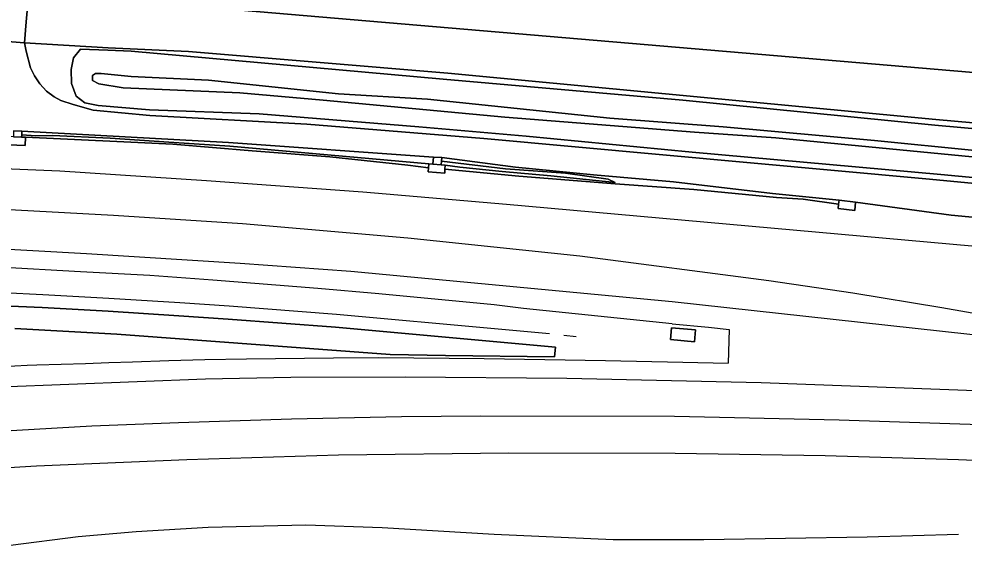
# Model space of a CAD drawing. Extents: x 161477 to 163040, y 383680 to 384871.
# Drawn here: x 162704.8 to 162818.8, y 383992.7 to 384057.7 of the extents above; entities that cross this region are included whole.
import ezdxf

# ---------------------------------------------------------------- set-up
doc = ezdxf.new("R2010")
doc.units = 0
for name, color, linetype in [('IMGEO_Erf', 7, 'Continuous'), ('IMGEO_Grasland_overig', 7, 'Continuous'), ('IMGEO_Hek', 7, 'Continuous'), ('IMGEO_Oever', 7, 'Continuous'), ('IMGEO_Perron', 7, 'Continuous'), ('IMGEO_Rijbaan_lokaal_open', 7, 'Continuous'), ('IMGEO_Spoor', 7, 'Continuous'), ('IMGEO_Spoorbaan_halfverhard', 7, 'Continuous'), ('IMGEO_Terreindeel_gesloten', 7, 'Continuous'), ('IMGEO_Terreindeel_onvherhard', 7, 'Continuous'), ('IMGEO_Terreindeel_open', 7, 'Continuous'), ('IMGEO_Voetpad_op_trap', 7, 'Continuous'), ('IMGEO_Waterloop', 7, 'Continuous')]:
    doc.layers.add(name, color=color, linetype=linetype)

msp = doc.modelspace()

# ---------------------------------------------------------------- linework, layer by layer
at = {"layer": 'IMGEO_Erf'}
for points in [[(162706, 384060.96), (162860.58, 384047.79), (162870.03, 384046.99), (162870.16, 384048.51), (162870.25, 384050.47), (162876.83, 384050.05), (162877.22, 384048.3), (162877.4, 384048.35), (162877.66, 384047.87), (162892.61, 384056.02), (162897.11, 384047.72), (162892.73, 384045.32), (162890.95, 384048.53), (162880.4, 384042.81), (162880.5, 384042.63), (162890.68, 384048.01), (162892.43, 384044.82), (162897.58, 384047.57), (162902.19, 384039.21), (162905.94, 384032.03), (162928.86, 384030.43), (162936.56, 384034.59), (162909.18, 384085.08)], [(162860.58, 384047.79), (162706, 384060.96), (162705.69, 384057.35), (162705.51, 384054.81), (162715.57, 384054.2), (162725.27, 384053.76), (162756.54, 384051.16), (162815.4, 384045.56), (162831.59, 384044.11)]]:
    msp.add_lwpolyline(points, dxfattribs=at)
at = {"layer": 'IMGEO_Grasland_overig'}
for points in [[(162831.59, 384044.11), (162815.4, 384045.56), (162756.54, 384051.16), (162725.27, 384053.76), (162715.57, 384054.2), (162705.51, 384054.81), (162705.71, 384053.8), (162706.21, 384051.77), (162706.68, 384050.83), (162707.34, 384049.85), (162708.13, 384048.99), (162709.08, 384048.29), (162709.88, 384047.85), (162711.36, 384047.36), (162713.79, 384046.68), (162720.62, 384046.05), (162739.55, 384044.98), (162760.87, 384043.26), (162814.18, 384038.39), (162887.24, 384031.45)], [(162851.33, 384035.58), (162815.99, 384038.93), (162786.01, 384041.63), (162766, 384043.54), (162753.04, 384044.67), (162733.78, 384046.24), (162720.55, 384046.74), (162714.37, 384047.25), (162712.76, 384047.55), (162711.73, 384048.39), (162711.16, 384049.92), (162711.14, 384051.59), (162711.39, 384052.99), (162712.26, 384054.05), (162715.55, 384053.91), (162718.35, 384053.78), (162755.96, 384050.43), (162784.87, 384047.91), (162815.25, 384044.89), (162830.96, 384043.45)]]:
    msp.add_lwpolyline(points, dxfattribs=at)
for points in [[(162705.18, 384044.14), (162705.16, 384043.73), (162706.87, 384043.6), (162708.88, 384043.64), (162715.84, 384043.31), (162722.88, 384042.82), (162730.24, 384042.34), (162754.24, 384040.22), (162754.74, 384040.18), (162754.8, 384041.03), (162730.09, 384042.77)], [(162754.24, 384040.22), (162730.24, 384042.34), (162722.88, 384042.82), (162715.84, 384043.31), (162708.88, 384043.64), (162706.87, 384043.6), (162705.16, 384043.73), (162705.15, 384043.43), (162705.61, 384043.41), (162723.38, 384042.57), (162732.96, 384041.8), (162742.32, 384041.07), (162751.73, 384040.06), (162754.2, 384039.72)], [(162755.74, 384040.11), (162756.24, 384040.07), (162757.97, 384039.8), (162763.08, 384039.3), (162768.97, 384038.77), (162775.54, 384038.09), (162776.72, 384037.98), (162775.89, 384038.37), (162770.74, 384039.07), (162763.49, 384039.63), (162755.77, 384040.53)], [(162803.73, 384035.83), (162795.71, 384036.64), (162783.75, 384038.03), (162774.09, 384038.89), (162764.7, 384039.8), (162755.8, 384040.96), (162755.77, 384040.53), (162763.49, 384039.63), (162770.74, 384039.07), (162775.89, 384038.37), (162776.72, 384037.98), (162775.54, 384038.09), (162768.97, 384038.77), (162763.08, 384039.3), (162757.97, 384039.8), (162756.24, 384040.07), (162756.2, 384039.57), (162765.12, 384038.72), (162776.72, 384037.81), (162786.2, 384037.1), (162796.18, 384036.16), (162799.38, 384035.97), (162803.67, 384035.33)]]:
    msp.add_lwpolyline(points, close=True, dxfattribs=at)
at = {"layer": 'IMGEO_Hek'}
for points in [[(162963.48, 384021.21), (162956.78, 384021.72), (162948.64, 384028.55), (162904.89, 384031.2), (162901.33, 384037.86), (162815.4, 384045.56), (162756.54, 384051.16), (162725.27, 384053.76), (162715.57, 384054.2), (162705.51, 384054.81), (162699.38, 384055.27), (162691.9, 384055.83), (162686.23, 384056.14), (162662, 384056.38)], [(162783.58, 384020.92), (162765.65, 384022.78), (162762.13, 384023.21), (162748.21, 384024.53), (162740.88, 384025.16), (162728.22, 384026.17), (162720.61, 384026.76), (162712.26, 384027.17), (162702.26, 384027.74), (162694.75, 384028.09), (162692.26, 384028.12), (162687.32, 384028.38), (162679.79, 384028.6), (162672.31, 384028.8), (162657.3, 384029), (162649.84, 384029), (162639.87, 384028.96), (162627.97, 384028.78), (162617.96, 384028.45), (162603.04, 384027.88), (162585.63, 384026.87), (162563.92, 384025.2), (162551.48, 384024.04), (162541.56, 384022.94)], [(162783.58, 384020.92), (162787.96, 384020.51), (162790.48, 384020.23), (162790.35, 384016.19)], [(162699.82, 384015.61), (162705.83, 384015.94), (162707, 384015.98), (162709.93, 384016.05), (162712.85, 384016.13), (162715.68, 384016.24), (162718.51, 384016.35), (162722.88, 384016.48), (162727.25, 384016.6), (162732.25, 384016.68), (162742.74, 384016.8), (162748.23, 384016.84), (162760.92, 384016.72), (162775.57, 384016.48), (162784.87, 384016.28), (162790.35, 384016.19)]]:
    msp.add_lwpolyline(points, dxfattribs=at)
at = {"layer": 'IMGEO_Oever'}
for points in [[(162830.96, 384043.45), (162815.25, 384044.89), (162784.87, 384047.91), (162755.96, 384050.43), (162718.35, 384053.78), (162715.55, 384053.91), (162712.26, 384054.05), (162711.39, 384052.99), (162711.14, 384051.59), (162711.16, 384049.92), (162711.73, 384048.39), (162712.76, 384047.55), (162714.37, 384047.25), (162720.55, 384046.74), (162733.78, 384046.24), (162753.04, 384044.67), (162766, 384043.54), (162786.01, 384041.63), (162815.99, 384038.93), (162851.33, 384035.58)], [(162863.8, 384036.79), (162796.09, 384043.34), (162786.29, 384044.04), (162763.4, 384045.85), (162741.52, 384047.91), (162731.45, 384048.76), (162717.41, 384049.39), (162714.45, 384049.88), (162713.71, 384050.26), (162713.7, 384050.85), (162714.05, 384051.09), (162714.74, 384051.1), (162718.36, 384050.73), (162727.69, 384050.29), (162743.35, 384048.65), (162754.1, 384048), (162776.09, 384045.74), (162789.73, 384044.69), (162807.99, 384043.04), (162820.11, 384041.83)]]:
    msp.add_lwpolyline(points, dxfattribs=at)
at = {"layer": 'IMGEO_Perron'}
msp.add_lwpolyline([(162704.32, 384020.34), (162716.61, 384019.68), (162749.6, 384017.21), (162756.28, 384017.12), (162769.41, 384016.93), (162769.52, 384018.09), (162762.47, 384018.74), (162742.99, 384020.51), (162730.05, 384021.49), (162724.12, 384021.9), (162715.58, 384022.43), (162707.64, 384022.88), (162702.87, 384023.1)], dxfattribs=at)
at = {"layer": 'IMGEO_Rijbaan_lokaal_open'}
msp.add_lwpolyline([(162705.69, 384057.35), (162706, 384060.96), (162692.85, 384062.08), (162692.57, 384058.76), (162699.55, 384058.17), (162699.38, 384055.27), (162705.51, 384054.81)], close=True, dxfattribs=at)
at = {"layer": 'IMGEO_Spoor'}
for points in [[(162964.7, 384017.32), (162763.63, 384035.31), (162746.31, 384036.79), (162727.45, 384038.17), (162709.74, 384039.34), (162690.4, 384040.13), (162670.1, 384040.71), (162657.12, 384040.88), (162643.1, 384040.8), (162630.86, 384040.62), (162618.77, 384040.28), (162602.55, 384039.57), (162587.86, 384038.71), (162572.09, 384037.53), (162559.19, 384036.38), (162541.21, 384034.52), (162525.34, 384032.6), (162509.14, 384030.36)], [(162832.59, 384019.95), (162816.13, 384022.84), (162805.39, 384024.62), (162795.23, 384026.11), (162772.44, 384029.06), (162751.7, 384031.25), (162731.8, 384032.96), (162716.24, 384034), (162696.97, 384035.01), (162680.8, 384035.62), (162659.69, 384035.84), (162640.49, 384035.88), (162625.6, 384035.65), (162608.47, 384035.06), (162591.44, 384034.16), (162571.7, 384032.75), (162556.7, 384031.43), (162541.63, 384029.92), (162529.41, 384028.43), (162517.19, 384026.84), (162503.19, 384024.85)], [(162832.29, 384018.21), (162783.61, 384023.59), (162744.84, 384027.21), (162731.52, 384028.2), (162712.99, 384029.37), (162699.26, 384030.13), (162686.77, 384030.67), (162670.83, 384031.08), (162652.17, 384031.35), (162638.55, 384031.23), (162624.63, 384031.01), (162611.13, 384030.54), (162595.77, 384029.79), (162581.51, 384028.91), (162567.84, 384027.85), (162553.84, 384026.57), (162538.57, 384024.98), (162522.91, 384023.02), (162508.75, 384021.06)], [(162768.79, 384019.71), (162762.61, 384020.27), (162743.12, 384022.04), (162730.16, 384023.03), (162724.23, 384023.44), (162715.67, 384023.97), (162707.71, 384024.42), (162702.93, 384024.64)], [(162770.54, 384019.55), (162772, 384019.41)], [(162504.99, 383988.01), (162523.58, 383991.7), (162546.93, 383995.97), (162566.08, 383999.17), (162585.71, 384002.17), (162606.74, 384005.02), (162625.45, 384007.27), (162644.93, 384009.32), (162663.89, 384011.01), (162677.59, 384012), (162694.33, 384013), (162727.3, 384014.29), (162737.6, 384014.47), (162751.39, 384014.52), (162770.91, 384014.35), (162794.32, 384013.84), (162870.81, 384011), (162881.54, 384010.41)], [(162821.95, 384008.7), (162803.73, 384009.32), (162783.88, 384009.76), (162760.54, 384009.77), (162750.95, 384009.71), (162737.69, 384009.43), (162724.08, 384008.97), (162713.63, 384008.56), (162686.44, 384007.01), (162675.01, 384006.22), (162659.04, 384004.93), (162641.71, 384003.29), (162622.36, 384001.21), (162603.79, 383998.93), (162581.64, 383995.88), (162565.39, 383993.39), (162548.08, 383990.53), (162529.53, 383987.16), (162515.55, 383984.45), (162501.71, 383981.65)], [(162831.75, 384003.95), (162818.13, 384004.5), (162802.03, 384004.99), (162783.97, 384005.3), (162763.88, 384005.34), (162743.34, 384005.07), (162725.05, 384004.52), (162706.95, 384003.74), (162686.34, 384002.52), (162669.59, 384001.31), (162645.94, 383999.21), (162626.87, 383997.22), (162607.54, 383994.93), (162589.02, 383992.45), (162573.26, 383990.12), (162559.89, 383987.98), (162540.47, 383984.65), (162526.61, 383982.08), (162512.77, 383979.39), (162498.88, 383976.53)], [(162818.12, 383995.53), (162807.11, 383995.21), (162787.41, 383994.88), (162776.49, 383994.86), (162762.12, 383995.51), (162748.63, 383996.33), (162739.41, 383996.65), (162727.64, 383996.36), (162718.94, 383995.85), (162711.96, 383995.23), (162703.8, 383994.19), (162689.64, 383991.82), (162686.65, 383991.33)]]:
    msp.add_lwpolyline(points, dxfattribs=at)
at = {"layer": 'IMGEO_Spoorbaan_halfverhard'}
for points in [[(162830.46, 384032.79), (162817.22, 384034.04), (162805.72, 384035.59), (162805.6, 384034.6), (162803.61, 384034.83), (162803.67, 384035.33), (162799.38, 384035.97), (162796.18, 384036.16), (162786.2, 384037.1), (162776.72, 384037.81), (162765.12, 384038.72), (162756.2, 384039.57), (162756.16, 384039.07), (162754.17, 384039.23), (162754.2, 384039.72), (162751.73, 384040.06), (162742.32, 384041.07), (162732.96, 384041.8), (162723.38, 384042.57), (162705.61, 384043.41), (162705.57, 384042.41), (162703.57, 384042.51)], [(162702.87, 384023.1), (162707.64, 384022.88), (162715.58, 384022.43), (162724.12, 384021.9), (162730.05, 384021.49), (162742.99, 384020.51), (162762.47, 384018.74), (162769.52, 384018.09), (162769.41, 384016.93), (162756.28, 384017.12), (162749.6, 384017.21), (162716.61, 384019.68), (162704.32, 384020.34)]]:
    msp.add_lwpolyline(points, dxfattribs=at)
msp.add_lwpolyline([(162783.4, 384019.01), (162783.51, 384020.44), (162786.4, 384020.2), (162786.29, 384018.75)], close=True, dxfattribs=at)
at = {"layer": 'IMGEO_Terreindeel_gesloten'}
for points in [[(162705.15, 384043.43), (162704.15, 384043.48), (162703.62, 384043.51), (162703.57, 384042.51), (162705.57, 384042.41), (162705.61, 384043.41)], [(162756.24, 384040.07), (162755.74, 384040.11), (162754.74, 384040.18), (162754.24, 384040.22), (162754.2, 384039.72), (162754.17, 384039.23), (162756.16, 384039.07), (162756.2, 384039.57)], [(162803.61, 384034.83), (162805.6, 384034.6), (162805.72, 384035.59), (162803.73, 384035.83), (162803.67, 384035.33)]]:
    msp.add_lwpolyline(points, close=True, dxfattribs=at)
at = {"layer": 'IMGEO_Terreindeel_onvherhard'}
for points in [[(162887.24, 384031.45), (162814.18, 384038.39), (162760.87, 384043.26), (162739.55, 384044.98), (162720.62, 384046.05), (162713.79, 384046.68), (162711.36, 384047.36), (162709.88, 384047.85), (162709.08, 384048.29), (162708.13, 384048.99), (162707.34, 384049.85), (162706.68, 384050.83), (162706.21, 384051.77), (162705.71, 384053.8), (162705.51, 384054.81), (162699.38, 384055.27)], [(162704.18, 384044.18), (162705.18, 384044.14), (162730.09, 384042.77), (162754.8, 384041.03), (162755.8, 384040.96), (162764.7, 384039.8), (162774.09, 384038.89), (162783.75, 384038.03), (162795.71, 384036.64), (162803.73, 384035.83), (162805.72, 384035.59), (162817.22, 384034.04), (162830.46, 384032.79)]]:
    msp.add_lwpolyline(points, dxfattribs=at)
at = {"layer": 'IMGEO_Terreindeel_open'}
msp.add_lwpolyline([(162783.4, 384019.01), (162786.29, 384018.75), (162786.4, 384020.2), (162783.51, 384020.44)], close=True, dxfattribs=at)
at = {"layer": 'IMGEO_Voetpad_op_trap'}
for points in [[(162705.18, 384044.14), (162704.18, 384044.18), (162704.16, 384043.77), (162704.15, 384043.48), (162705.15, 384043.43), (162705.16, 384043.73)], [(162755.8, 384040.96), (162754.8, 384041.03), (162754.74, 384040.18), (162755.74, 384040.11), (162755.77, 384040.53)]]:
    msp.add_lwpolyline(points, close=True, dxfattribs=at)
at = {"layer": 'IMGEO_Waterloop'}
msp.add_lwpolyline([(162820.11, 384041.83), (162807.99, 384043.04), (162789.73, 384044.69), (162776.09, 384045.74), (162754.1, 384048), (162743.35, 384048.65), (162727.69, 384050.29), (162718.36, 384050.73), (162714.74, 384051.1), (162714.05, 384051.09), (162713.7, 384050.85), (162713.71, 384050.26), (162714.45, 384049.88), (162717.41, 384049.39), (162731.45, 384048.76), (162741.52, 384047.91), (162763.4, 384045.85), (162786.29, 384044.04), (162796.09, 384043.34), (162863.8, 384036.79)], dxfattribs=at)

doc.saveas('drawing.dxf')
